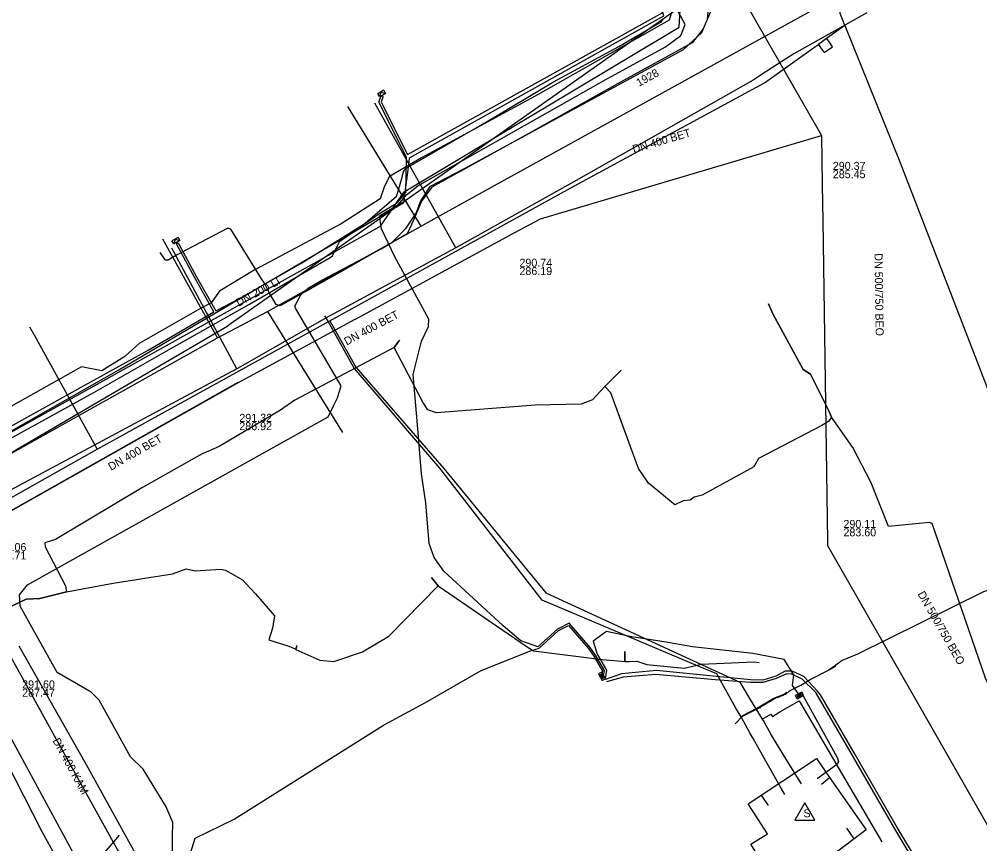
# Model space of a CAD drawing. Extents: x -600391 to -599491, y -1160176 to -1159402.
# Drawn here: x -600053.1 to -599957.1, y -1159806.7 to -1159724.2 of the extents above; entities that cross this region are included whole.
import ezdxf

# ---------------------------------------------------------------- set-up
doc = ezdxf.new("R2010")
doc.units = 0
for name, color, linetype in [('28', 7, 'Continuous'), ('31', 7, 'Continuous'), ('CETIN_linie', 7, 'Continuous'), ('MU_linie', 7, 'Continuous'), ('Vrstva 1', 7, 'Continuous'), ('Vrstva 12', 7, 'Continuous'), ('Vrstva 13', 7, 'Continuous'), ('Vrstva 15', 7, 'Continuous'), ('Vrstva 16', 7, 'Continuous'), ('Vrstva 19', 7, 'Continuous'), ('Vrstva 20', 7, 'Continuous'), ('Vrstva 42', 7, 'Continuous'), ('Vrstva 43', 7, 'Continuous'), ('Vrstva 44', 7, 'Continuous'), ('Vrstva 48', 7, 'Continuous'), ('Vrstva 55', 7, 'Continuous'), ('Vrstva 58', 7, 'Continuous'), ('Vrstva 9', 7, 'Continuous')]:
    doc.layers.add(name, color=color, linetype=linetype)

# ---------------------------------------------------------------- blocks, each defined once
blk = doc.blocks.new('NN630')
at = {"layer": '31'}
for points in [[(0, -0.7), (-0.7, 0)], [(-0.7, -0.7), (-0.7, 0), (0.7, 0), (0.7, -0.7)], [(-0.7, -0.7), (0.7, -0.7)], [(0, -0.7), (0.7, 0)]]:
    blk.add_lwpolyline(points, dxfattribs=at)
blk = doc.blocks.new('NN620')
at = {"layer": '28'}
for points in [[(0.75, 0), (-0.75, 0)], [(-0.75, 0), (-0.75, -0.75)], [(0.75, -0.75), (0.75, 0)], [(-0.75, -0.75), (0.75, -0.75)], [(0.37, -0.18), (-0.38, -0.18)], [(-0.38, -0.18), (-0.38, -0.56)], [(-0.38, -0.56), (0.37, -0.56)], [(0.32, -0.23), (-0.33, -0.23)], [(-0.33, -0.23), (-0.33, -0.51)], [(-0.33, -0.51), (0.32, -0.51)], [(0.27, -0.27), (-0.28, -0.27)], [(-0.28, -0.27), (-0.28, -0.46)], [(-0.28, -0.46), (0.27, -0.46)], [(0.23, -0.32), (-0.23, -0.32)], [(-0.23, -0.32), (-0.23, -0.42)], [(-0.23, -0.42), (0.23, -0.42)], [(-0.19, -0.37), (0.19, -0.37)], [(0.23, -0.42), (0.23, -0.32)], [(0.27, -0.46), (0.27, -0.27)], [(0.32, -0.51), (0.32, -0.23)], [(0.37, -0.56), (0.37, -0.18)]]:
    blk.add_lwpolyline(points, dxfattribs=at)

msp = doc.modelspace()

# ---------------------------------------------------------------- linework, layer by layer
at = {"layer": 'CETIN_linie'}
for points in [[(-599954.17, -1159502.78), (-599965.06, -1159537.99), (-599987.42, -1159611.4), (-600001.08, -1159655.8), (-599971.37, -1159711.91), (-600032.25, -1159754.89)], [(-600155.82, -1159824.25), (-600096.42, -1159792.4), (-600032.25, -1159754.89)]]:
    msp.add_lwpolyline(points, dxfattribs=at)
at = {"layer": 'MU_linie'}
msp.add_lwpolyline([(-599983.91, -1159723.23), (-599984.75, -1159725.19), (-599985.86, -1159726.58), (-599993, -1159730.52), (-600002.25, -1159735.69), (-600011.87, -1159741.01), (-600012.91, -1159742.41), (-600013.67, -1159744.23), (-600014.35, -1159745.67), (-600015.78, -1159746.52), (-600016.5, -1159746.91), (-600020.5, -1159749.21), (-600027.04, -1159752.86), (-600027.42, -1159752.73), (-600028.09, -1159751.6), (-600028.61, -1159750.61), (-600028.9, -1159750.17), (-600031.96, -1159745.22), (-600032.26, -1159745.11), (-600036.4, -1159747.28), (-600037.62, -1159747.94), (-600038.24, -1159748.32), (-600038.51, -1159748.3), (-600039.02, -1159747.55)], dxfattribs=at)
at = {"layer": 'Vrstva 1'}
for points in [[(-600031.25, -1159760.55), (-600063.12, -1159778.55)], [(-600043.128, -1159805.807), (-600046.542, -1159809.784)]]:
    msp.add_lwpolyline(points, dxfattribs=at)
at = {"layer": 'Vrstva 13'}
for p, q in [((-600033.297, -1159756.087), (-600038.748, -1159746.22)), ((-600028.315, -1159753.425), (-600020.8, -1159765.54))]:
    msp.add_line(p, q, dxfattribs=at)
for points in [[(-600060.46, -1159771.26), (-600033.297, -1159756.087), (-600028.315, -1159753.425), (-600012.945, -1159744.895), (-600011.39, -1159744.04), (-599973.356, -1159723.033), (-599972.425, -1159722.504)], [(-600012.945, -1159744.895), (-600013.995, -1159743.185), (-600020.255, -1159732.95)], [(-600061.435, -1159786.091), (-600060.811, -1159787.291), (-600057.692, -1159792.411), (-600054.893, -1159797.566), (-600053.569, -1159800.137), (-600050.848, -1159805.447), (-600047.985, -1159810.632), (-600045.088, -1159815.854), (-600042.152, -1159821.022), (-600039.309, -1159826.248), (-600037.74, -1159829.01), (-600036.85, -1159830.807), (-600033.584, -1159837.069), (-600030.767, -1159842.348), (-600027.938, -1159847.609), (-600025.073, -1159852.865), (-600022.084, -1159858.24), (-600019.517, -1159863.074), (-600016.702, -1159868.302), (-600011.184, -1159879.034), (-600008.989, -1159883.211)]]:
    msp.add_lwpolyline(points, dxfattribs=at)
at = {"layer": 'Vrstva 16'}
for points in [[(-599968.38, -1159723.59), (-599975.67, -1159727.67), (-599977.35, -1159728.75), (-599979.04, -1159729.83), (-599979.76, -1159730.32), (-599997.46, -1159740.34), (-600009.46, -1159747.08), (-600022.44, -1159754.09), (-600031.24, -1159759.1), (-600031.38, -1159759.17), (-600054.98, -1159771.84), (-600061.52, -1159775.35)], [(-600009.46, -1159747.08), (-600017.58, -1159732.62)], [(-600031.38, -1159759.17), (-600037.85, -1159747.11)], [(-600022.44, -1159754.09), (-600022.56, -1159753.87)], [(-599980.069, -1159795.576), (-599980.671, -1159794.453), (-599980.944, -1159793.976), (-599981.471, -1159793.095), (-599983.39, -1159789.68), (-599985.24, -1159788.9), (-600000.84, -1159782.29), (-600011.06, -1159769.09), (-600019.64, -1159759.1), (-600022.44, -1159754.09)], [(-600004.449, -1159883.693), (-600006.347, -1159879.966), (-600007.809, -1159877.079), (-600008.775, -1159875.163), (-600008.162, -1159873.92), (-600012.634, -1159865.508), (-600016.438, -1159858.354), (-600018.264, -1159854.914), (-600024.881, -1159842.472), (-600024.461, -1159841.276), (-600024.691, -1159840.863), (-600026.181, -1159838.17), (-600031.15, -1159829.178), (-600033.542, -1159824.857), (-600034.814, -1159822.555), (-600035.135, -1159821.974), (-600037.214, -1159818.222), (-600041.591, -1159810.319), (-600043.058, -1159807.664), (-600048.315, -1159798.158), (-600054.157, -1159787.604), (-600054.731, -1159787.417), (-600055.728, -1159785.401)], [(-599979.749, -1159796.142), (-599980.069, -1159795.576)], [(-599977.047, -1159800.923), (-599979.13, -1159797.279), (-599979.749, -1159796.142)], [(-599976.573, -1159801.751), (-599977.047, -1159800.923)]]:
    msp.add_lwpolyline(points, dxfattribs=at)
at = {"layer": 'Vrstva 19'}
for points in [[(-599970.58, -1159724.84), (-599971.06, -1159723.66), (-599970.57, -1159718.41), (-599970.45, -1159717.19), (-600001.44, -1159661.94)], [(-599970.58, -1159724.84), (-599972.41, -1159726.15)], [(-599970.58, -1159724.84), (-599965.09, -1159738.49)], [(-599972.82, -1159726.44), (-599973.23, -1159726.73)], [(-599972.41, -1159726.15), (-599972.82, -1159726.44)], [(-599972.41, -1159726.15), (-599971.98, -1159726.75)], [(-600056.3, -1159773.38), (-600045.32, -1159767.21), (-600022.06, -1159754.36), (-599997.98, -1159741.09), (-599978.62, -1159730.58), (-599973.73, -1159727.09), (-599973.23, -1159726.73)], [(-599973.23, -1159726.73), (-599972.94, -1159727.14), (-599972.65, -1159727.55), (-599971.83, -1159726.97), (-599971.98, -1159726.75)], [(-599965.09, -1159738.49), (-599956.4, -1159760.96), (-599950.315, -1159779.275), (-599950.25, -1159779.47)], [(-600022.06, -1159754.36), (-600019.48, -1159759.01), (-600010.69, -1159769.13), (-600000.47, -1159781.58), (-599981.09, -1159790.51), (-599980.109, -1159792.123), (-599978.84, -1159794.21), (-599978.7, -1159794.45), (-599978.45, -1159794.88), (-599978.018, -1159795.632)], [(-600052.09, -1159754.96), (-600051.6, -1159755.83), (-600045.32, -1159767.21)], [(-599978.84, -1159794.21), (-599977.97, -1159793.69), (-599977.83, -1159793.92), (-599977.08, -1159793.47), (-599975.16, -1159792.38), (-599970.12, -1159800.97), (-599966.89, -1159806.46)], [(-599976.989, -1159797.347), (-599978.018, -1159795.632)], [(-599975.387, -1159799.936), (-599976.989, -1159797.347)], [(-599974.922, -1159800.674), (-599975.387, -1159799.936)]]:
    msp.add_lwpolyline(points, dxfattribs=at)
at = {"layer": 'Vrstva 20'}
msp.add_lwpolyline([(-599975.574, -1159804.294), (-599973.574, -1159804.294), (-599974.574, -1159802.562)], close=True, dxfattribs=at)
at = {"layer": 'Vrstva 42'}
for points in [[(-600058.545, -1159767.99), (-600043.165, -1159759.259), (-600034.002, -1159753.885), (-600033.657, -1159753.683), (-600014.681, -1159742.554), (-600014.124, -1159738.517), (-600014.101, -1159738.08), (-599988.675, -1159723.864), (-599990.494, -1159718.404)], [(-599994.7, -1159789.84), (-599994.61, -1159789.35), (-599995.52, -1159787.8), (-599996.061, -1159787.02), (-599998.156, -1159784.595), (-599999.317, -1159785.187), (-600001.277, -1159786.966), (-600002.96, -1159786.38), (-600004.75, -1159784.88), (-600010.66, -1159779.39), (-600011.65, -1159778.03), (-600012.14, -1159776.64), (-600012.48, -1159772.58), (-600012.92, -1159769.66), (-600013.32, -1159764.77), (-600013.75, -1159759.73), (-600012.9, -1159756.42), (-600012.19, -1159754.93), (-600012.17, -1159754.2), (-600015.56, -1159747.97), (-600016.91, -1159745.18), (-600017.114, -1159743.866), (-600015.214, -1159742.727), (-600014.404, -1159741.764), (-600013.27, -1159740.86), (-599994.25, -1159730.12), (-599988.51, -1159726.99), (-599986.97, -1159725.85), (-599986.55, -1159724.76), (-599987.672, -1159722.643)], [(-600055.22, -1159765.62), (-600046.93, -1159761.01), (-600040.22, -1159757.31), (-600033.656, -1159753.48), (-600035.568, -1159750.078), (-600037.363, -1159746.733), (-600037.369, -1159746.51), (-600037.187, -1159746.639), (-600035.392, -1159749.982), (-600033.481, -1159753.384), (-600031.18, -1159752.19), (-600024.98, -1159748.65), (-600018.295, -1159744.486), (-600017.181, -1159743.674), (-600015.346, -1159742.573), (-600014.477, -1159741.542), (-600014.404, -1159738.004), (-600017.169, -1159732.506), (-600016.963, -1159731.952), (-600016.8, -1159731.8), (-600016.776, -1159732.022), (-600016.951, -1159732.494), (-600014.313, -1159737.741), (-600002.15, -1159730.99), (-599995.86, -1159727.48), (-599988.71, -1159723.5)], [(-600047.177, -1159817.832), (-600046.22, -1159817.31), (-600038.05, -1159812.57), (-600035.99, -1159807.6), (-600035.52, -1159806.11), (-600031.64, -1159804.19), (-600016.71, -1159794.79), (-600012.52, -1159792.52), (-600006.93, -1159789.35), (-600001.997, -1159787.358), (-600001.143, -1159787.114), (-599999.203, -1159785.353), (-599998.204, -1159784.845), (-599996.22, -1159787.143), (-599995.692, -1159787.901), (-599994.82, -1159789.387), (-599994.863, -1159789.623)], [(-599975.22, -1159791.67), (-599975.82, -1159790.84), (-599975.7, -1159789.76), (-599976.66, -1159788.23), (-599979.79, -1159787.62), (-599985.83, -1159786.98), (-599988.65, -1159786.46), (-599991.93, -1159785.97), (-599994.42, -1159785.45), (-599995.73, -1159786.39), (-599995.348, -1159787.699), (-599994.4, -1159789.313), (-599994.561, -1159790.172)], [(-599956.45, -1159819.68), (-599960.97, -1159812.3), (-599965.34, -1159805.05), (-599969.65, -1159797.56), (-599973.03, -1159791.78), (-599973.326, -1159791.417), (-599974.7, -1159789.95), (-599975.85, -1159789.4), (-599976.54, -1159789.4), (-599977.48, -1159789.89), (-599978.79, -1159790.3), (-599979.99, -1159790.27), (-599983.43, -1159789.95), (-599989.43, -1159789.35), (-599992.917, -1159789.659), (-599994.506, -1159790.231)], [(-599945.28, -1159836.53), (-599945.63, -1159836.09), (-599945.661, -1159835.919), (-599946.62, -1159834.69), (-599950.74, -1159829.06), (-599956.66, -1159819.81), (-599961.25, -1159812.44), (-599965.59, -1159805.18), (-599970.2, -1159797.19), (-599973.485, -1159791.544), (-599974.84, -1159790.19), (-599975.94, -1159789.67), (-599976.48, -1159789.69), (-599977.44, -1159790.14), (-599978.77, -1159790.54), (-599980.03, -1159790.54), (-599983.54, -1159790.26), (-599989.48, -1159789.72), (-599992.748, -1159789.988), (-599994.402, -1159790.469)]]:
    msp.add_lwpolyline(points, dxfattribs=at)
at = {"layer": 'Vrstva 44'}
msp.add_lwpolyline([(-600054.14, -1159766.22), (-600045.65, -1159761.53), (-600038.67, -1159757.55), (-600030.1, -1159752.72), (-600022.02, -1159748.05), (-600021.81, -1159747.88), (-600021.14, -1159746.51), (-600020.98, -1159746.34), (-600018.98, -1159744.97), (-600017.56, -1159743.78), (-600015.41, -1159741.92), (-600015.29, -1159741.64), (-600014.85, -1159740.02), (-600014.7, -1159739.44), (-600014.44, -1159739.12), (-600006.59, -1159734.57), (-599999.7, -1159730.47), (-599993.18, -1159726.94), (-599988.9, -1159724.45), (-599988.73, -1159724.17)], dxfattribs=at)
at = {"layer": 'Vrstva 48'}
for points in [[(-599950.315, -1159779.275), (-599951.13, -1159779.67), (-599952.25, -1159780.24), (-599955.34, -1159781), (-599956.74, -1159781.46), (-599969.31, -1159787.7), (-599970.84, -1159788.33), (-599971.63, -1159788.89), (-599972.23, -1159789.29)], [(-599972.23, -1159789.29), (-599971.503, -1159788.912)], [(-599976.49, -1159791.7), (-599976.12, -1159791.37), (-599974.98, -1159790.79), (-599974.04, -1159790.25), (-599972.23, -1159789.29)], [(-599980.944, -1159793.976), (-599980.776, -1159793.835), (-599979.381, -1159793.116), (-599977.676, -1159792.105), (-599976.655, -1159791.716), (-599976.378, -1159791.496)], [(-599976.49, -1159791.7), (-599977.37, -1159792.02), (-599979.08, -1159793.02)], [(-599976.49, -1159791.7), (-599977.336, -1159792.073)], [(-599981.55, -1159794.66), (-599980.82, -1159793.91), (-599979.08, -1159793.02)], [(-599979.08, -1159793.02), (-599979.059, -1159793.086)], [(-599980.255, -1159802.653), (-599973.427, -1159798.13), (-599972.11, -1159800.02), (-599968.45, -1159805.26), (-599969.66, -1159806.18), (-599973.93, -1159809.39), (-599974.616, -1159809.91), (-599975.43, -1159808.61), (-599977.863, -1159810.15), (-599979.97, -1159806.705), (-599978.33, -1159805.68), (-599980.255, -1159802.653)], [(-599972.937, -1159800.693), (-599972.11, -1159800.02)], [(-599978.96, -1159801.8), (-599978.24, -1159802.83)], [(-599969.66, -1159806.18), (-599970.394, -1159805.095)]]:
    msp.add_lwpolyline(points, dxfattribs=at)
at = {"layer": 'Vrstva 55'}
for points in [[(-599988.981, -1159716.454), (-599988.09, -1159716.41), (-599987.03, -1159718.61), (-599986.95, -1159720.31), (-599988.15, -1159724.3), (-600001.26, -1159731.74), (-600012.89, -1159738.08), (-600016.09, -1159739.93), (-600016.62, -1159740.92), (-600017.03, -1159742.16), (-600020.93, -1159744.68), (-600029.63, -1159749.3), (-600033.09, -1159751.4), (-600033.94, -1159752.57), (-600035.3, -1159753.31), (-600041.13, -1159756.65), (-600042.56, -1159757.93), (-600044.87, -1159759.37), (-600046.88, -1159758.99), (-600055.51, -1159763.82)], [(-599966.23, -1159774.93), (-599967.95, -1159770.58), (-599969.78, -1159767.04), (-599971.92, -1159764.01), (-599972.18, -1159763.36), (-599974.02, -1159759.69), (-599974.76, -1159759.23), (-599977.79, -1159753.66), (-599978.22, -1159752.68), (-599977.79, -1159753.66), (-599974.76, -1159759.23), (-599974.02, -1159759.69), (-599972.18, -1159763.36), (-599971.92, -1159764.01), (-599972.22, -1159764.43), (-599972.89, -1159764.84), (-599979.22, -1159768.15), (-599979.67, -1159768.97), (-599984.86, -1159771.8), (-599985.665, -1159772.004), (-599986.04, -1159772.31), (-599986.74, -1159772.36), (-599987.58, -1159772.77), (-599990.21, -1159770.61), (-599991.21, -1159769.14), (-599992.058, -1159766.873), (-599993.97, -1159761.56), (-599994.59, -1159760.93), (-599993.46, -1159759.79), (-599992.95, -1159759.3), (-599993.46, -1159759.79), (-599994.59, -1159760.93), (-599995.82, -1159762.27), (-599996.93, -1159762.71), (-600001.53, -1159762.8), (-600011.4, -1159763.57), (-600012.28, -1159763.27), (-600012.78, -1159762.52), (-600015.63, -1159757.03), (-600015.09, -1159756.32), (-600015.63, -1159757.03), (-600025.56, -1159762.31), (-600027, -1159763.31), (-600033.13, -1159766.94), (-600034.2, -1159767.39), (-600034.83, -1159767.68), (-600040.79, -1159771.05), (-600049.49, -1159776.24), (-600050.55, -1159776.57), (-600050.51, -1159776.97), (-600048.48, -1159780.87), (-600048.38, -1159781.47), (-600051.05, -1159782.15), (-600052.41, -1159782.19), (-600054.93, -1159783.4)], [(-599926.596, -1159837.93), (-599937.225, -1159823.499), (-599940.194, -1159817.827), (-599941.391, -1159815.567), (-599941.878, -1159814.016), (-599943.5, -1159807.55), (-599946.48, -1159794.62), (-599953.29, -1159797.22), (-599956.51, -1159790.1), (-599961.87, -1159774.65), (-599962.117, -1159774.534), (-599966.23, -1159774.93)], [(-600054.93, -1159783.4), (-600052.41, -1159782.19), (-600051.05, -1159782.15), (-600048.38, -1159781.47), (-600043.72, -1159780.6), (-600037.81, -1159779.67), (-600036.44, -1159779.17), (-600035.51, -1159779.37), (-600032.96, -1159779.22), (-600032.5, -1159779.3), (-600030.79, -1159780.28), (-600029.49, -1159781.66), (-600027.59, -1159783.87), (-600027.79, -1159785.1), (-600028.153, -1159786.285), (-600026.16, -1159786.9), (-600025.539, -1159787.182), (-600025.46, -1159787.22), (-600025.36, -1159786.83), (-600025.46, -1159787.22), (-600023.07, -1159788.3), (-600021.68, -1159788.44), (-600018.81, -1159787.48), (-600016.17, -1159785.9), (-600011.23, -1159780.87), (-600011.89, -1159780.05), (-600011.23, -1159780.87), (-600002.44, -1159786.91), (-600001.72, -1159787.38), (-599994.83, -1159788.24), (-599992.912, -1159788.393), (-599992.57, -1159788.42), (-599992.58, -1159787.44), (-599992.57, -1159788.42), (-599992.156, -1159788.421), (-599991.37, -1159788.4), (-599990.37, -1159788.74), (-599986.64, -1159789.1), (-599984.93, -1159788.71), (-599979.7, -1159788.48), (-599979.14, -1159788.53)], [(-600013.066, -1159859.239), (-600013.406, -1159858.792), (-600013.486, -1159858.413), (-600015.813, -1159853.956), (-600017.964, -1159850.031), (-600020.926, -1159844.526), (-600021.984, -1159842.012), (-600025.311, -1159836.135), (-600027.214, -1159832.976), (-600027.42, -1159833.11), (-600027.214, -1159832.976), (-600030.055, -1159828.362), (-600032.938, -1159823.27), (-600034.424, -1159820.236), (-600038.662, -1159812.968), (-600038.774, -1159812.506), (-600039.361, -1159811.508), (-600046.391, -1159798.755), (-600053.12, -1159786.91)]]:
    msp.add_lwpolyline(points, dxfattribs=at)
at = {"layer": 'Vrstva 58'}
for points in [[(-600163.546, -1159828.331), (-600142.156, -1159815.889), (-600072.595, -1159776.79), (-600060.95, -1159769.42), (-600017.017, -1159744.892), (-600014.641, -1159741.485), (-599987.165, -1159725.021), (-599986.62, -1159715.608), (-599975.608, -1159709.346), (-599996.365, -1159670.198), (-599997.791, -1159663.383)], [(-600037.8, -1159808.83), (-600037.8, -1159805.93), (-600037.76, -1159804.54), (-600038.45, -1159802.89), (-600040.73, -1159799.19), (-600041.98, -1159797.96), (-600045.13, -1159792.31), (-600045.93, -1159791.5), (-600049.32, -1159789.52), (-600052.033, -1159784.694), (-600053.03, -1159782.92), (-600053.09, -1159781.78), (-600052.28, -1159780.76), (-600035.37, -1159771.32), (-600022.24, -1159763.98), (-600021.634, -1159762.756), (-600021.29, -1159762.06), (-600020.92, -1159760.86), (-600025.49, -1159753.11), (-600025.56, -1159752.92), (-600024.98, -1159751.77), (-600024.2, -1159751.08), (-600022.79, -1159750.29), (-600016.94, -1159747.19), (-600015.87, -1159746.55), (-600014.44, -1159745.12), (-600013.43, -1159743.6), (-600012.97, -1159742.36), (-600012.01, -1159740.91), (-600008.68, -1159739.18), (-599986.7, -1159727.23), (-599984.88, -1159725.56), (-599984.31, -1159724.22), (-599984.13, -1159722.3)], [(-599974.917, -1159791.558), (-599971.355, -1159798.04), (-599971.209, -1159798.478), (-599971.42, -1159798.755), (-599973.346, -1159800.166)]]:
    msp.add_lwpolyline(points, dxfattribs=at)
at = {"layer": 'Vrstva 9'}
msp.add_line((-600001.027, -1159744.176), (-599972.93, -1159735.85), dxfattribs=at)
for points in [[(-599990.261, -1159705.561), (-599979.683, -1159724.048), (-599972.93, -1159735.85)], [(-599972.93, -1159735.85), (-599972.856, -1159740.819), (-599972.803, -1159744.369), (-599972.326, -1159776.42), (-599972.32, -1159776.83)], [(-600031.27, -1159760.57), (-600019.524, -1159754.203), (-600019.507, -1159754.194), (-600003.63, -1159745.587), (-600001.027, -1159744.176)], [(-600059.513, -1159776.512), (-600058.698, -1159776.054), (-600031.27, -1159760.57)], [(-599972.32, -1159776.83), (-599962.824, -1159793.448), (-599962.705, -1159793.657), (-599947.65, -1159820.004)], [(-600056.83, -1159790.826), (-600056.401, -1159791.617), (-600055.957, -1159792.434), (-600055.657, -1159792.988), (-600046.542, -1159809.784), (-600046.041, -1159810.707)]]:
    msp.add_lwpolyline(points, dxfattribs=at)

# ---------------------------------------------------------------- block references
at = {"layer": 'Vrstva 43'}
for name, p, xscale, yscale, rotation in [('NN630', (-600016.8, -1159731.8), 0.5000000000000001, 0.4999999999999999, -151), ('NN630', (-600037.37, -1159746.51), 0.5, 0.5, -150.00000000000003), ('NN620', (-599994.7, -1159789.84), 0.49999999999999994, 0.5000000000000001, -62.00000000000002), ('NN620', (-599975.22, -1159791.67), 0.5, 0.5, 29.00000000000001)]:
    msp.add_blockref(name, p, dxfattribs=dict(at, xscale=xscale, yscale=yscale, rotation=rotation))

# ---------------------------------------------------------------- texts
at = {"layer": 'Vrstva 12'}
for s, rotation, p in [('DN 400 BET', 16.51887, (-599991.682, -1159737.609)), ('DN 500/750 BEO', 270.83715, (-599967.622, -1159747.625)), ('DN 400 BET', 28.39757, (-600020.38, -1159756.853)), ('DN 400 BET', 30.08028, (-600043.941, -1159769.385)), ('DN 500/750 BEO', 299.74691, (-599963.34, -1159781.685)), ('DN 400 KAM', 298.48654, (-600049.812, -1159796.35))]:
    msp.add_text(s, height=0.8, rotation=rotation, dxfattribs=at).set_placement(p)
for s, p in [('290.37', (-599971.791, -1159739.281)), ('285.45', (-599971.791, -1159740.113)), ('290.74', (-600003.115, -1159748.965)), ('286.19', (-600003.115, -1159749.797)), ('291.32', (-600031.119, -1159764.473)), ('286.92', (-600031.119, -1159765.305)), ('290.11', (-599970.725, -1159775.087)), ('283.60', (-599970.725, -1159775.919)), ('292.06', (-600055.673, -1159777.4)), ('287.71', (-600055.673, -1159778.232)), ('291.60', (-600052.825, -1159791.125)), ('287.47', (-600052.825, -1159791.957))]:
    msp.add_text(s, height=0.8, dxfattribs=at).set_placement(p)
at = {"layer": 'Vrstva 15'}
for s, rotation, p in [('1928', 29.04896, (-599991.167, -1159730.981)), ('DN 200 LI', 28.93437, (-600031.167, -1159752.973))]:
    msp.add_text(s, height=0.8, rotation=rotation, dxfattribs=at).set_placement(p)
at = {"layer": 'Vrstva 20'}
msp.add_text('S', height=0.8, dxfattribs=at).set_placement((-599974.721, -1159804.013))

doc.saveas('drawing.dxf')
